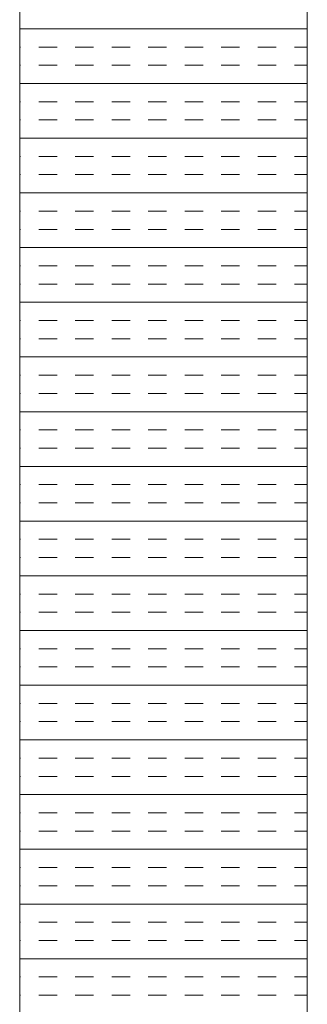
# Model space of a CAD drawing. Extents: x 3940905 to 4145695, y 925352 to 1109797.
# Tile 610 of 656: x 4013860 to 4013910, y 1100824 to 1100995. Entities that reach past the tile are written whole.
import ezdxf

# ---------------------------------------------------------------- set-up
doc = ezdxf.new("R2010")
doc.units = 0
doc.header["$LTSCALE"] = 750
doc.header["$MEASUREMENT"] = 0
doc.layers.add('CKD Equipments', color=252, linetype='CONTINUOUS', lineweight=0)

msp = doc.modelspace()

# ---------------------------------------------------------------- linework, layer by layer
at = {"layer": 'CKD Equipments'}
for p, q in [((4013860.36, 1101353.98), (4013860.36, 1100653.98)), ((4013910.36, 1101303.98), (4013910.36, 1100703.98))]:
    msp.add_line(p, q, dxfattribs=at)
at = {"layer": 'CKD Equipments', "color": 4, "linetype": 'Continuous'}
for p, q in [((4013910.36, 1100993.55), (4013860.36, 1100993.55)), ((4013860.49, 1100990.37), (4013860.36, 1100990.37)), ((4013866.84, 1100990.37), (4013863.66, 1100990.37)), ((4013873.19, 1100990.37), (4013870.01, 1100990.37)), ((4013879.54, 1100990.37), (4013876.36, 1100990.37)), ((4013885.89, 1100990.37), (4013882.71, 1100990.37)), ((4013892.24, 1100990.37), (4013889.06, 1100990.37)), ((4013898.59, 1100990.37), (4013895.41, 1100990.37)), ((4013904.94, 1100990.37), (4013901.76, 1100990.37)), ((4013910.36, 1100990.37), (4013908.11, 1100990.37)), ((4013860.49, 1100987.2), (4013860.36, 1100987.2)), ((4013866.84, 1100987.2), (4013863.66, 1100987.2)), ((4013873.19, 1100987.2), (4013870.01, 1100987.2)), ((4013879.54, 1100987.2), (4013876.36, 1100987.2)), ((4013885.89, 1100987.2), (4013882.71, 1100987.2)), ((4013892.24, 1100987.2), (4013889.06, 1100987.2)), ((4013898.59, 1100987.2), (4013895.41, 1100987.2)), ((4013904.94, 1100987.2), (4013901.76, 1100987.2)), ((4013910.36, 1100987.2), (4013908.11, 1100987.2)), ((4013910.36, 1100984.02), (4013860.36, 1100984.02)), ((4013860.49, 1100980.85), (4013860.36, 1100980.85)), ((4013866.84, 1100980.85), (4013863.66, 1100980.85)), ((4013873.19, 1100980.85), (4013870.01, 1100980.85)), ((4013879.54, 1100980.85), (4013876.36, 1100980.85)), ((4013885.89, 1100980.85), (4013882.71, 1100980.85)), ((4013892.24, 1100980.85), (4013889.06, 1100980.85)), ((4013898.59, 1100980.85), (4013895.41, 1100980.85)), ((4013904.94, 1100980.85), (4013901.76, 1100980.85)), ((4013910.36, 1100980.85), (4013908.11, 1100980.85)), ((4013860.49, 1100977.67), (4013860.36, 1100977.67)), ((4013866.84, 1100977.67), (4013863.66, 1100977.67)), ((4013873.19, 1100977.67), (4013870.01, 1100977.67)), ((4013879.54, 1100977.67), (4013876.36, 1100977.67)), ((4013885.89, 1100977.67), (4013882.71, 1100977.67)), ((4013892.24, 1100977.67), (4013889.06, 1100977.67)), ((4013898.59, 1100977.67), (4013895.41, 1100977.67)), ((4013904.94, 1100977.67), (4013901.76, 1100977.67)), ((4013910.36, 1100977.67), (4013908.11, 1100977.67)), ((4013910.36, 1100974.5), (4013860.36, 1100974.5)), ((4013860.49, 1100971.32), (4013860.36, 1100971.32)), ((4013866.84, 1100971.32), (4013863.66, 1100971.32)), ((4013873.19, 1100971.32), (4013870.01, 1100971.32)), ((4013879.54, 1100971.32), (4013876.36, 1100971.32)), ((4013885.89, 1100971.32), (4013882.71, 1100971.32)), ((4013892.24, 1100971.32), (4013889.06, 1100971.32)), ((4013898.59, 1100971.32), (4013895.41, 1100971.32)), ((4013904.94, 1100971.32), (4013901.76, 1100971.32)), ((4013910.36, 1100971.32), (4013908.11, 1100971.32)), ((4013860.49, 1100968.15), (4013860.36, 1100968.15)), ((4013866.84, 1100968.15), (4013863.66, 1100968.15)), ((4013873.19, 1100968.15), (4013870.01, 1100968.15)), ((4013879.54, 1100968.15), (4013876.36, 1100968.15)), ((4013885.89, 1100968.15), (4013882.71, 1100968.15)), ((4013892.24, 1100968.15), (4013889.06, 1100968.15)), ((4013898.59, 1100968.15), (4013895.41, 1100968.15)), ((4013904.94, 1100968.15), (4013901.76, 1100968.15)), ((4013910.36, 1100968.15), (4013908.11, 1100968.15)), ((4013910.36, 1100964.97), (4013860.36, 1100964.97)), ((4013860.49, 1100961.8), (4013860.36, 1100961.8)), ((4013866.84, 1100961.8), (4013863.66, 1100961.8)), ((4013873.19, 1100961.8), (4013870.01, 1100961.8)), ((4013879.54, 1100961.8), (4013876.36, 1100961.8)), ((4013885.89, 1100961.8), (4013882.71, 1100961.8)), ((4013892.24, 1100961.8), (4013889.06, 1100961.8)), ((4013898.59, 1100961.8), (4013895.41, 1100961.8)), ((4013904.94, 1100961.8), (4013901.76, 1100961.8)), ((4013910.36, 1100961.8), (4013908.11, 1100961.8)), ((4013860.49, 1100958.62), (4013860.36, 1100958.62)), ((4013866.84, 1100958.62), (4013863.66, 1100958.62)), ((4013873.19, 1100958.62), (4013870.01, 1100958.62)), ((4013879.54, 1100958.62), (4013876.36, 1100958.62)), ((4013885.89, 1100958.62), (4013882.71, 1100958.62)), ((4013892.24, 1100958.62), (4013889.06, 1100958.62)), ((4013898.59, 1100958.62), (4013895.41, 1100958.62)), ((4013904.94, 1100958.62), (4013901.76, 1100958.62)), ((4013910.36, 1100958.62), (4013908.11, 1100958.62)), ((4013910.36, 1100955.45), (4013860.36, 1100955.45)), ((4013860.49, 1100952.27), (4013860.36, 1100952.27)), ((4013866.84, 1100952.27), (4013863.66, 1100952.27)), ((4013873.19, 1100952.27), (4013870.01, 1100952.27)), ((4013879.54, 1100952.27), (4013876.36, 1100952.27)), ((4013885.89, 1100952.27), (4013882.71, 1100952.27)), ((4013892.24, 1100952.27), (4013889.06, 1100952.27)), ((4013898.59, 1100952.27), (4013895.41, 1100952.27)), ((4013904.94, 1100952.27), (4013901.76, 1100952.27)), ((4013910.36, 1100952.27), (4013908.11, 1100952.27)), ((4013860.49, 1100949.1), (4013860.36, 1100949.1)), ((4013866.84, 1100949.1), (4013863.66, 1100949.1)), ((4013873.19, 1100949.1), (4013870.01, 1100949.1)), ((4013879.54, 1100949.1), (4013876.36, 1100949.1)), ((4013885.89, 1100949.1), (4013882.71, 1100949.1)), ((4013892.24, 1100949.1), (4013889.06, 1100949.1)), ((4013898.59, 1100949.1), (4013895.41, 1100949.1)), ((4013904.94, 1100949.1), (4013901.76, 1100949.1)), ((4013910.36, 1100949.1), (4013908.11, 1100949.1)), ((4013910.36, 1100945.92), (4013860.36, 1100945.92)), ((4013860.49, 1100942.75), (4013860.36, 1100942.75)), ((4013866.84, 1100942.75), (4013863.66, 1100942.75)), ((4013873.19, 1100942.75), (4013870.01, 1100942.75)), ((4013879.54, 1100942.75), (4013876.36, 1100942.75)), ((4013885.89, 1100942.75), (4013882.71, 1100942.75)), ((4013892.24, 1100942.75), (4013889.06, 1100942.75)), ((4013898.59, 1100942.75), (4013895.41, 1100942.75)), ((4013904.94, 1100942.75), (4013901.76, 1100942.75)), ((4013910.36, 1100942.75), (4013908.11, 1100942.75)), ((4013860.49, 1100939.57), (4013860.36, 1100939.57)), ((4013866.84, 1100939.57), (4013863.66, 1100939.57)), ((4013873.19, 1100939.57), (4013870.01, 1100939.57)), ((4013879.54, 1100939.57), (4013876.36, 1100939.57)), ((4013885.89, 1100939.57), (4013882.71, 1100939.57)), ((4013892.24, 1100939.57), (4013889.06, 1100939.57)), ((4013898.59, 1100939.57), (4013895.41, 1100939.57)), ((4013904.94, 1100939.57), (4013901.76, 1100939.57)), ((4013910.36, 1100939.57), (4013908.11, 1100939.57)), ((4013910.36, 1100936.4), (4013860.36, 1100936.4)), ((4013860.49, 1100933.22), (4013860.36, 1100933.22)), ((4013866.84, 1100933.22), (4013863.66, 1100933.22)), ((4013873.19, 1100933.22), (4013870.01, 1100933.22)), ((4013879.54, 1100933.22), (4013876.36, 1100933.22)), ((4013885.89, 1100933.22), (4013882.71, 1100933.22)), ((4013892.24, 1100933.22), (4013889.06, 1100933.22)), ((4013898.59, 1100933.22), (4013895.41, 1100933.22)), ((4013904.94, 1100933.22), (4013901.76, 1100933.22)), ((4013910.36, 1100933.22), (4013908.11, 1100933.22)), ((4013860.49, 1100930.05), (4013860.36, 1100930.05)), ((4013866.84, 1100930.05), (4013863.66, 1100930.05)), ((4013873.19, 1100930.05), (4013870.01, 1100930.05)), ((4013879.54, 1100930.05), (4013876.36, 1100930.05)), ((4013885.89, 1100930.05), (4013882.71, 1100930.05)), ((4013892.24, 1100930.05), (4013889.06, 1100930.05)), ((4013898.59, 1100930.05), (4013895.41, 1100930.05)), ((4013904.94, 1100930.05), (4013901.76, 1100930.05)), ((4013910.36, 1100930.05), (4013908.11, 1100930.05)), ((4013910.36, 1100926.87), (4013860.36, 1100926.87)), ((4013860.49, 1100923.7), (4013860.36, 1100923.7)), ((4013866.84, 1100923.7), (4013863.66, 1100923.7)), ((4013873.19, 1100923.7), (4013870.01, 1100923.7)), ((4013879.54, 1100923.7), (4013876.36, 1100923.7)), ((4013885.89, 1100923.7), (4013882.71, 1100923.7)), ((4013892.24, 1100923.7), (4013889.06, 1100923.7)), ((4013898.59, 1100923.7), (4013895.41, 1100923.7)), ((4013904.94, 1100923.7), (4013901.76, 1100923.7)), ((4013910.36, 1100923.7), (4013908.11, 1100923.7)), ((4013860.49, 1100920.52), (4013860.36, 1100920.52)), ((4013866.84, 1100920.52), (4013863.66, 1100920.52)), ((4013873.19, 1100920.52), (4013870.01, 1100920.52)), ((4013879.54, 1100920.52), (4013876.36, 1100920.52)), ((4013885.89, 1100920.52), (4013882.71, 1100920.52)), ((4013892.24, 1100920.52), (4013889.06, 1100920.52)), ((4013898.59, 1100920.52), (4013895.41, 1100920.52)), ((4013904.94, 1100920.52), (4013901.76, 1100920.52)), ((4013910.36, 1100920.52), (4013908.11, 1100920.52)), ((4013910.36, 1100917.35), (4013860.36, 1100917.35)), ((4013860.49, 1100914.17), (4013860.36, 1100914.17)), ((4013866.84, 1100914.17), (4013863.66, 1100914.17)), ((4013873.19, 1100914.17), (4013870.01, 1100914.17)), ((4013879.54, 1100914.17), (4013876.36, 1100914.17)), ((4013885.89, 1100914.17), (4013882.71, 1100914.17)), ((4013892.24, 1100914.17), (4013889.06, 1100914.17)), ((4013898.59, 1100914.17), (4013895.41, 1100914.17)), ((4013904.94, 1100914.17), (4013901.76, 1100914.17)), ((4013910.36, 1100914.17), (4013908.11, 1100914.17)), ((4013860.49, 1100911), (4013860.36, 1100911)), ((4013866.84, 1100911), (4013863.66, 1100911)), ((4013873.19, 1100911), (4013870.01, 1100911)), ((4013879.54, 1100911), (4013876.36, 1100911)), ((4013885.89, 1100911), (4013882.71, 1100911)), ((4013892.24, 1100911), (4013889.06, 1100911)), ((4013898.59, 1100911), (4013895.41, 1100911)), ((4013904.94, 1100911), (4013901.76, 1100911)), ((4013910.36, 1100911), (4013908.11, 1100911)), ((4013910.36, 1100907.82), (4013860.36, 1100907.82)), ((4013860.49, 1100904.65), (4013860.36, 1100904.65)), ((4013866.84, 1100904.65), (4013863.66, 1100904.65)), ((4013873.19, 1100904.65), (4013870.01, 1100904.65)), ((4013879.54, 1100904.65), (4013876.36, 1100904.65)), ((4013885.89, 1100904.65), (4013882.71, 1100904.65)), ((4013892.24, 1100904.65), (4013889.06, 1100904.65)), ((4013898.59, 1100904.65), (4013895.41, 1100904.65)), ((4013904.94, 1100904.65), (4013901.76, 1100904.65)), ((4013910.36, 1100904.65), (4013908.11, 1100904.65)), ((4013860.49, 1100901.47), (4013860.36, 1100901.47)), ((4013866.84, 1100901.47), (4013863.66, 1100901.47)), ((4013873.19, 1100901.47), (4013870.01, 1100901.47)), ((4013879.54, 1100901.47), (4013876.36, 1100901.47)), ((4013885.89, 1100901.47), (4013882.71, 1100901.47)), ((4013892.24, 1100901.47), (4013889.06, 1100901.47)), ((4013898.59, 1100901.47), (4013895.41, 1100901.47)), ((4013904.94, 1100901.47), (4013901.76, 1100901.47)), ((4013910.36, 1100901.47), (4013908.11, 1100901.47)), ((4013910.36, 1100898.3), (4013860.36, 1100898.3)), ((4013860.49, 1100895.12), (4013860.36, 1100895.12)), ((4013866.84, 1100895.12), (4013863.66, 1100895.12)), ((4013873.19, 1100895.12), (4013870.01, 1100895.12)), ((4013879.54, 1100895.12), (4013876.36, 1100895.12)), ((4013885.89, 1100895.12), (4013882.71, 1100895.12)), ((4013892.24, 1100895.12), (4013889.06, 1100895.12)), ((4013898.59, 1100895.12), (4013895.41, 1100895.12)), ((4013904.94, 1100895.12), (4013901.76, 1100895.12)), ((4013910.36, 1100895.12), (4013908.11, 1100895.12)), ((4013860.49, 1100891.95), (4013860.36, 1100891.95)), ((4013866.84, 1100891.95), (4013863.66, 1100891.95)), ((4013873.19, 1100891.95), (4013870.01, 1100891.95)), ((4013879.54, 1100891.95), (4013876.36, 1100891.95)), ((4013885.89, 1100891.95), (4013882.71, 1100891.95)), ((4013892.24, 1100891.95), (4013889.06, 1100891.95)), ((4013898.59, 1100891.95), (4013895.41, 1100891.95)), ((4013904.94, 1100891.95), (4013901.76, 1100891.95)), ((4013910.36, 1100891.95), (4013908.11, 1100891.95)), ((4013910.36, 1100888.77), (4013860.36, 1100888.77)), ((4013860.49, 1100885.6), (4013860.36, 1100885.6)), ((4013866.84, 1100885.6), (4013863.66, 1100885.6)), ((4013873.19, 1100885.6), (4013870.01, 1100885.6)), ((4013879.54, 1100885.6), (4013876.36, 1100885.6)), ((4013885.89, 1100885.6), (4013882.71, 1100885.6)), ((4013892.24, 1100885.6), (4013889.06, 1100885.6)), ((4013898.59, 1100885.6), (4013895.41, 1100885.6)), ((4013904.94, 1100885.6), (4013901.76, 1100885.6)), ((4013910.36, 1100885.6), (4013908.11, 1100885.6)), ((4013860.49, 1100882.42), (4013860.36, 1100882.42)), ((4013866.84, 1100882.42), (4013863.66, 1100882.42)), ((4013873.19, 1100882.42), (4013870.01, 1100882.42)), ((4013879.54, 1100882.42), (4013876.36, 1100882.42)), ((4013885.89, 1100882.42), (4013882.71, 1100882.42)), ((4013892.24, 1100882.42), (4013889.06, 1100882.42)), ((4013898.59, 1100882.42), (4013895.41, 1100882.42)), ((4013904.94, 1100882.42), (4013901.76, 1100882.42)), ((4013910.36, 1100882.42), (4013908.11, 1100882.42)), ((4013910.36, 1100879.25), (4013860.36, 1100879.25)), ((4013860.49, 1100876.07), (4013860.36, 1100876.07)), ((4013866.84, 1100876.07), (4013863.66, 1100876.07)), ((4013873.19, 1100876.07), (4013870.01, 1100876.07)), ((4013879.54, 1100876.07), (4013876.36, 1100876.07)), ((4013885.89, 1100876.07), (4013882.71, 1100876.07)), ((4013892.24, 1100876.07), (4013889.06, 1100876.07)), ((4013898.59, 1100876.07), (4013895.41, 1100876.07)), ((4013904.94, 1100876.07), (4013901.76, 1100876.07)), ((4013910.36, 1100876.07), (4013908.11, 1100876.07)), ((4013860.49, 1100872.9), (4013860.36, 1100872.9)), ((4013866.84, 1100872.9), (4013863.66, 1100872.9)), ((4013873.19, 1100872.9), (4013870.01, 1100872.9)), ((4013879.54, 1100872.9), (4013876.36, 1100872.9)), ((4013885.89, 1100872.9), (4013882.71, 1100872.9)), ((4013892.24, 1100872.9), (4013889.06, 1100872.9)), ((4013898.59, 1100872.9), (4013895.41, 1100872.9)), ((4013904.94, 1100872.9), (4013901.76, 1100872.9)), ((4013910.36, 1100872.9), (4013908.11, 1100872.9)), ((4013910.36, 1100869.72), (4013860.36, 1100869.72)), ((4013860.49, 1100866.55), (4013860.36, 1100866.55)), ((4013866.84, 1100866.55), (4013863.66, 1100866.55)), ((4013873.19, 1100866.55), (4013870.01, 1100866.55)), ((4013879.54, 1100866.55), (4013876.36, 1100866.55)), ((4013885.89, 1100866.55), (4013882.71, 1100866.55)), ((4013892.24, 1100866.55), (4013889.06, 1100866.55)), ((4013898.59, 1100866.55), (4013895.41, 1100866.55)), ((4013904.94, 1100866.55), (4013901.76, 1100866.55)), ((4013910.36, 1100866.55), (4013908.11, 1100866.55)), ((4013860.49, 1100863.37), (4013860.36, 1100863.37)), ((4013866.84, 1100863.37), (4013863.66, 1100863.37)), ((4013873.19, 1100863.37), (4013870.01, 1100863.37)), ((4013879.54, 1100863.37), (4013876.36, 1100863.37)), ((4013885.89, 1100863.37), (4013882.71, 1100863.37)), ((4013892.24, 1100863.37), (4013889.06, 1100863.37)), ((4013898.59, 1100863.37), (4013895.41, 1100863.37)), ((4013904.94, 1100863.37), (4013901.76, 1100863.37)), ((4013910.36, 1100863.37), (4013908.11, 1100863.37)), ((4013910.36, 1100860.2), (4013860.36, 1100860.2)), ((4013860.49, 1100857.02), (4013860.36, 1100857.02)), ((4013866.84, 1100857.02), (4013863.66, 1100857.02)), ((4013873.19, 1100857.02), (4013870.01, 1100857.02)), ((4013879.54, 1100857.02), (4013876.36, 1100857.02)), ((4013885.89, 1100857.02), (4013882.71, 1100857.02)), ((4013892.24, 1100857.02), (4013889.06, 1100857.02)), ((4013898.59, 1100857.02), (4013895.41, 1100857.02)), ((4013904.94, 1100857.02), (4013901.76, 1100857.02)), ((4013910.36, 1100857.02), (4013908.11, 1100857.02)), ((4013860.49, 1100853.85), (4013860.36, 1100853.85)), ((4013866.84, 1100853.85), (4013863.66, 1100853.85)), ((4013873.19, 1100853.85), (4013870.01, 1100853.85)), ((4013879.54, 1100853.85), (4013876.36, 1100853.85)), ((4013885.89, 1100853.85), (4013882.71, 1100853.85)), ((4013892.24, 1100853.85), (4013889.06, 1100853.85)), ((4013898.59, 1100853.85), (4013895.41, 1100853.85)), ((4013904.94, 1100853.85), (4013901.76, 1100853.85)), ((4013910.36, 1100853.85), (4013908.11, 1100853.85)), ((4013910.36, 1100850.67), (4013860.36, 1100850.67)), ((4013860.49, 1100847.5), (4013860.36, 1100847.5)), ((4013866.84, 1100847.5), (4013863.66, 1100847.5)), ((4013873.19, 1100847.5), (4013870.01, 1100847.5)), ((4013879.54, 1100847.5), (4013876.36, 1100847.5)), ((4013885.89, 1100847.5), (4013882.71, 1100847.5)), ((4013892.24, 1100847.5), (4013889.06, 1100847.5)), ((4013898.59, 1100847.5), (4013895.41, 1100847.5)), ((4013904.94, 1100847.5), (4013901.76, 1100847.5)), ((4013910.36, 1100847.5), (4013908.11, 1100847.5)), ((4013860.49, 1100844.32), (4013860.36, 1100844.32)), ((4013866.84, 1100844.32), (4013863.66, 1100844.32)), ((4013873.19, 1100844.32), (4013870.01, 1100844.32)), ((4013879.54, 1100844.32), (4013876.36, 1100844.32)), ((4013885.89, 1100844.32), (4013882.71, 1100844.32)), ((4013892.24, 1100844.32), (4013889.06, 1100844.32)), ((4013898.59, 1100844.32), (4013895.41, 1100844.32)), ((4013904.94, 1100844.32), (4013901.76, 1100844.32)), ((4013910.36, 1100844.32), (4013908.11, 1100844.32)), ((4013910.36, 1100841.15), (4013860.36, 1100841.15)), ((4013860.49, 1100837.97), (4013860.36, 1100837.97)), ((4013866.84, 1100837.97), (4013863.66, 1100837.97)), ((4013873.19, 1100837.97), (4013870.01, 1100837.97)), ((4013879.54, 1100837.97), (4013876.36, 1100837.97)), ((4013885.89, 1100837.97), (4013882.71, 1100837.97)), ((4013892.24, 1100837.97), (4013889.06, 1100837.97)), ((4013898.59, 1100837.97), (4013895.41, 1100837.97)), ((4013904.94, 1100837.97), (4013901.76, 1100837.97)), ((4013910.36, 1100837.97), (4013908.11, 1100837.97)), ((4013860.49, 1100834.8), (4013860.36, 1100834.8)), ((4013866.84, 1100834.8), (4013863.66, 1100834.8)), ((4013873.19, 1100834.8), (4013870.01, 1100834.8)), ((4013879.54, 1100834.8), (4013876.36, 1100834.8)), ((4013885.89, 1100834.8), (4013882.71, 1100834.8)), ((4013892.24, 1100834.8), (4013889.06, 1100834.8)), ((4013898.59, 1100834.8), (4013895.41, 1100834.8)), ((4013904.94, 1100834.8), (4013901.76, 1100834.8)), ((4013910.36, 1100834.8), (4013908.11, 1100834.8)), ((4013910.36, 1100831.62), (4013860.36, 1100831.62)), ((4013860.49, 1100828.45), (4013860.36, 1100828.45)), ((4013866.84, 1100828.45), (4013863.66, 1100828.45)), ((4013873.19, 1100828.45), (4013870.01, 1100828.45)), ((4013879.54, 1100828.45), (4013876.36, 1100828.45)), ((4013885.89, 1100828.45), (4013882.71, 1100828.45)), ((4013892.24, 1100828.45), (4013889.06, 1100828.45)), ((4013898.59, 1100828.45), (4013895.41, 1100828.45)), ((4013904.94, 1100828.45), (4013901.76, 1100828.45)), ((4013910.36, 1100828.45), (4013908.11, 1100828.45)), ((4013860.49, 1100825.27), (4013860.36, 1100825.27)), ((4013866.84, 1100825.27), (4013863.66, 1100825.27)), ((4013873.19, 1100825.27), (4013870.01, 1100825.27)), ((4013879.54, 1100825.27), (4013876.36, 1100825.27)), ((4013885.89, 1100825.27), (4013882.71, 1100825.27)), ((4013892.24, 1100825.27), (4013889.06, 1100825.27)), ((4013898.59, 1100825.27), (4013895.41, 1100825.27)), ((4013904.94, 1100825.27), (4013901.76, 1100825.27)), ((4013910.36, 1100825.27), (4013908.11, 1100825.27))]:
    msp.add_line(p, q, dxfattribs=at)

doc.saveas('drawing.dxf')
